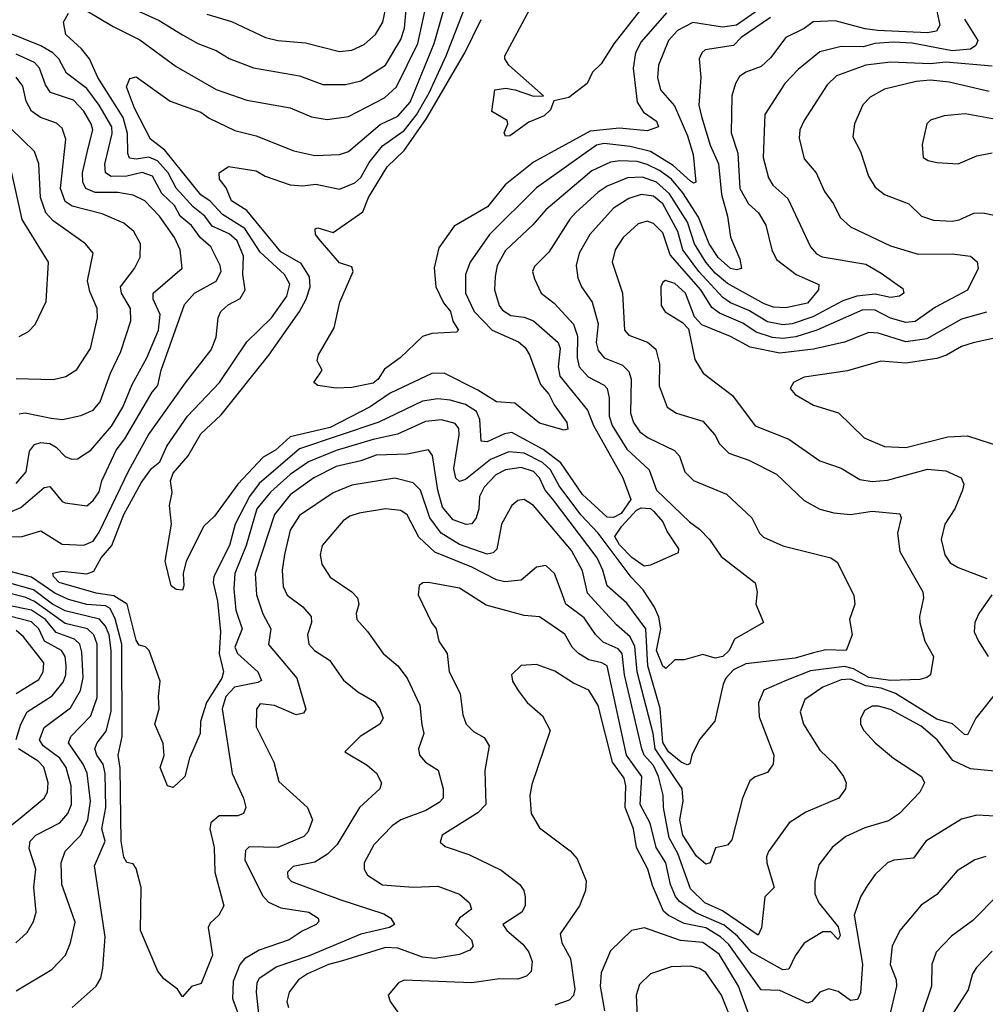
# Model space of a CAD drawing. Extents: x 1308313 to 1441400, y 959662 to 1036319.
# Tile 426 of 656: x 1365097 to 1368233, y 1019806 to 1023003. Entities that reach past the tile are written whole.
import ezdxf

# ---------------------------------------------------------------- set-up
doc = ezdxf.new("R2010")
doc.units = 0

msp = doc.modelspace()

# ---------------------------------------------------------------- linework, layer by layer
at = {"layer": '0CON10XD'}
for points in [[(1365705, 1023020), (1365785, 1022996.8), (1365895, 1022945.3), (1365935, 1022934.7), (1366025, 1022927.5), (1366135, 1022898.8), (1366175, 1022903.6), (1366215, 1022921.8), (1366252.2, 1022955), (1366275.7, 1022995), (1366338.8, 1023295)], [(1365315, 1023031.8), (1365400.1, 1022980.1), (1365487.4, 1022937.4), (1365605, 1022850.3), (1365735, 1022776.2), (1365835, 1022741.4), (1365975, 1022716.5), (1366045, 1022686.9), (1366095, 1022678.1), (1366165, 1022688.1), (1366281.5, 1022748.5), (1366320.4, 1022785), (1366389.7, 1022925), (1366430.7, 1023115)], [(1367535, 1023009.7), (1367440, 1022945), (1367415, 1022918.8), (1367323.5, 1022905), (1367311.8, 1022895), (1367303.1, 1022875), (1367309.1, 1022815), (1367302.7, 1022725), (1367311.3, 1022688.7), (1367339.3, 1022595), (1367366.2, 1022535), (1367375.8, 1022435), (1367395.8, 1022365), (1367405, 1022296.2), (1367436.1, 1022225), (1367441.2, 1022195), (1367425, 1022190.8), (1367405, 1022195.3), (1367365, 1022230.2), (1367336.1, 1022275), (1367301.7, 1022361.7), (1367250.4, 1022440.4), (1367213.5, 1022485), (1367175, 1022513.2), (1367135, 1022532.7), (1367101.8, 1022541.8), (1367045.4, 1022544.6), (1367015, 1022540.5), (1366955, 1022511.5), (1366805.1, 1022384.9), (1366763.6, 1022336.4), (1366675, 1022252.9), (1366647.8, 1022205), (1366641, 1022169), (1366639.1, 1022125), (1366654.2, 1022075), (1366665, 1022059.3), (1366691.9, 1022041.9), (1366735, 1022036.7), (1366765, 1022025.2), (1366845.2, 1021955), (1366852, 1021935), (1366845.5, 1021875), (1366850.7, 1021845), (1366940.8, 1021735), (1366960.5, 1021685), (1367055.8, 1021515), (1367081.4, 1021445), (1367050.3, 1021399.7), (1367025, 1021386.2), (1367005, 1021387.8), (1366925, 1021461.3), (1366854, 1021564), (1366797, 1021607), (1366695, 1021661.8), (1366671.7, 1021658.3), (1366615, 1021631.7), (1366595, 1021634.5), (1366591.5, 1021705), (1366580.1, 1021730.1), (1366545, 1021753.3), (1366495, 1021767.3), (1366455, 1021771.4), (1366405, 1021764.1), (1366263.7, 1021696.3), (1366005, 1021609.6), (1365875, 1021496.6), (1365842.6, 1021455), (1365797, 1021365), (1365777.7, 1021295), (1365727.5, 1021195), (1365724.8, 1021175), (1365738.9, 1021115), (1365748.6, 1021015), (1365744.9, 1020945), (1365758.9, 1020885), (1365753.8, 1020865), (1365703.9, 1020786.1), (1365684.1, 1020724.1), (1365683, 1020685), (1365648.7, 1020605), (1365633.2, 1020545), (1365595, 1020510), (1365576.5, 1020515), (1365552.9, 1020575), (1365566, 1020614), (1365562.3, 1020652.2), (1365535.9, 1020715), (1365549.8, 1020765), (1365547.3, 1020805), (1365553.2, 1020855), (1365517.5, 1020955), (1365505, 1020966.2), (1365485, 1020972), (1365475, 1020988), (1365445.3, 1021105), (1365402.5, 1021132.5), (1365345, 1021140.2), (1365225, 1021175.3), (1365206.2, 1021195), (1365204.4, 1021205.6), (1365235, 1021212.2), (1365315, 1021203.8), (1365337.8, 1021212.2), (1365361.1, 1021255), (1365395.7, 1021295), (1365435, 1021396.6), (1365490.9, 1021499.1), (1365524.4, 1021545), (1365552.4, 1021567.6), (1365575, 1021618.4), (1365641.9, 1021715), (1365745.7, 1021825), (1365835, 1021956.7), (1365915, 1022034.5), (1365964, 1022105), (1365973.8, 1022143.8), (1365956.5, 1022175), (1365878, 1022248), (1365828.1, 1022325), (1365755, 1022369.7), (1365715, 1022413.2), (1365685, 1022434.2), (1365568.6, 1022578.6), (1365522.1, 1022615), (1365469.9, 1022715), (1365443.3, 1022785), (1365455, 1022811.5), (1365475, 1022816.9), (1365585, 1022738.6), (1365685, 1022702), (1365712.4, 1022682.4), (1365795, 1022642.5), (1365865, 1022625.3), (1365986.7, 1022576.7), (1366055, 1022561.6), (1366135, 1022565.3), (1366165, 1022574.2), (1366267.6, 1022662.4), (1366325, 1022689.1), (1366365, 1022734.3), (1366442.6, 1022925), (1366488.4, 1023085)], [(1368072.3, 1023045), (1368084.7, 1022985.3), (1368074.3, 1022965), (1368045, 1022960), (1367882.7, 1022967.3), (1367842.5, 1022972.5), (1367745, 1022999.3), (1367674.2, 1022995.8), (1367645, 1022974.1), (1367585.4, 1022945), (1367535, 1022878.5), (1367505, 1022850.4), (1367455, 1022832.5), (1367435, 1022818.5), (1367421.1, 1022795), (1367409.6, 1022755), (1367407.6, 1022635), (1367428.8, 1022568.8), (1367436, 1022455), (1367464.2, 1022405), (1367496, 1022375), (1367519.7, 1022335), (1367539.5, 1022255), (1367554.5, 1022224.5), (1367618.2, 1022175), (1367692.6, 1022142.6), (1367691.2, 1022125), (1367655, 1022082.2), (1367585, 1022066.7), (1367545, 1022069.1), (1367515, 1022079.9), (1367395, 1022145.9), (1367355, 1022179.4), (1367325, 1022215.2), (1367288.1, 1022275), (1367265.5, 1022345.5), (1367207.5, 1022437.5), (1367165, 1022475.6), (1367119, 1022491), (1367070.7, 1022489.3), (1367005, 1022462.2), (1366975, 1022442.6), (1366901.9, 1022375), (1366883.2, 1022355), (1366815, 1022248.2), (1366768.9, 1022201.1), (1366762.5, 1022185), (1366769.1, 1022160.9), (1366790.4, 1022115), (1366832.1, 1022082.1), (1366895, 1022013.9), (1366908.2, 1021975), (1366907.3, 1021905), (1366914, 1021875), (1366942.9, 1021842.9), (1366995, 1021816.2), (1367004.2, 1021805), (1367011, 1021775), (1367011.1, 1021715), (1367021.1, 1021685), (1367068.7, 1021608.7), (1367141.5, 1021541.5), (1367164.8, 1021475), (1367272.4, 1021372.4), (1367305, 1021348.5), (1367337.3, 1021315), (1367375, 1021260), (1367485, 1021173.8), (1367491.9, 1021145), (1367487.5, 1021105), (1367512.5, 1021045), (1367418.5, 1020991.5), (1367400.8, 1020955), (1367380.4, 1020935), (1367355, 1020929.4), (1367315, 1020941.1), (1367255, 1020924.3), (1367225, 1020924.3), (1367195, 1020895.6), (1367185, 1020903.8), (1367165.4, 1020955), (1367179, 1021025), (1367173, 1021063), (1367158.7, 1021095), (1367121.5, 1021151.5), (1367082.3, 1021192.3), (1366975.1, 1021335.1), (1366919.4, 1021395), (1366849.1, 1021489.1), (1366821.2, 1021541.2), (1366795, 1021565.3), (1366735, 1021595.7), (1366685, 1021600), (1366625.6, 1021574.4), (1366545, 1021509.7), (1366525, 1021502.9), (1366513.7, 1021513.7), (1366507.1, 1021545), (1366523.8, 1021655), (1366523, 1021675), (1366511.6, 1021691.6), (1366466.4, 1021703.6), (1366415, 1021698.3), (1366323.6, 1021656.4), (1366245, 1021640), (1366125, 1021603.4), (1366035, 1021567.5), (1365975, 1021525.5), (1365911.2, 1021468.8), (1365866.6, 1021415), (1365831.9, 1021295), (1365795.4, 1021205), (1365792.2, 1021155), (1365798.8, 1021085), (1365819.2, 1021025), (1365795.7, 1020965), (1365804.2, 1020945), (1365870.3, 1020885), (1365882.4, 1020857.6), (1365869.7, 1020850.3), (1365794, 1020836), (1365766, 1020805), (1365754.9, 1020765), (1365786.7, 1020555), (1365823.8, 1020475), (1365830.9, 1020445), (1365824, 1020425), (1365805, 1020417.5), (1365745, 1020417.5), (1365717.1, 1020395), (1365714.6, 1020375), (1365728.2, 1020315), (1365730.4, 1020235), (1365760, 1020125), (1365743.1, 1020095), (1365715, 1020068.9), (1365708.7, 1020055), (1365723.4, 1019965), (1365686.3, 1019873.7), (1365655, 1019863.3), (1365625, 1019830), (1365608.8, 1019855), (1365565, 1019888), (1365545, 1019912.9), (1365489.5, 1020045), (1365491.1, 1020185), (1365475, 1020246.2), (1365465, 1020262), (1365445, 1020266.2), (1365435, 1020283.3), (1365426.3, 1020335), (1365422.7, 1020572.7), (1365416.5, 1020615), (1365429.9, 1020675), (1365428.4, 1020975), (1365407.4, 1021057.4), (1365390.7, 1021090.7), (1365375, 1021099.6), (1365315, 1021104.1), (1365255, 1021119.8), (1365210.5, 1021140.5), (1365135, 1021192.7), (1365070, 1021210)], [(1365446.9, 1023046.9), (1365549.7, 1022999.7), (1365625, 1022953.6), (1365675, 1022925.3), (1365735, 1022902.2), (1365776.6, 1022876.6), (1365856, 1022846), (1366005, 1022820.7), (1366081.8, 1022791.8), (1366155, 1022792.2), (1366205, 1022804.3), (1366285, 1022854.7), (1366335, 1022938.2), (1366346.4, 1022975), (1366353.4, 1023046.6)], [(1367535, 1023061.7), (1367425, 1022984.7), (1367378.8, 1022978.8), (1367283.3, 1022993.3), (1367233, 1022967), (1367204.1, 1022935), (1367171.7, 1022855), (1367168.4, 1022815), (1367177.9, 1022775), (1367223.4, 1022723.4), (1367265.5, 1022625), (1367284.5, 1022565), (1367292.5, 1022475), (1367285, 1022471.5), (1367275, 1022478.2), (1367219.5, 1022529.5), (1367145, 1022575.1), (1367079.1, 1022590.9), (1366995, 1022600.3), (1366969.6, 1022595), (1366775, 1022457.1), (1366623, 1022305), (1366560, 1022215), (1366544.7, 1022175), (1366544.8, 1022115), (1366572.6, 1022055), (1366631.4, 1021995), (1366716.7, 1021956.7), (1366738.1, 1021938.1), (1366752.6, 1021915), (1366788.3, 1021818.3), (1366815, 1021787.2), (1366832.2, 1021752.2), (1366873.6, 1021695), (1366877.3, 1021672.7), (1366865, 1021670), (1366785, 1021692.5), (1366705, 1021757.2), (1366645, 1021762.4), (1366585, 1021800), (1366475, 1021854.8), (1366435, 1021854.3), (1366300.2, 1021789.8), (1366235, 1021746), (1366105, 1021678.6), (1365975, 1021648.2), (1365927.2, 1021605), (1365887.6, 1021582.4), (1365805.2, 1021494.8), (1365729.1, 1021390.9), (1365695, 1021357.8), (1365637.9, 1021245), (1365628.2, 1021205), (1365630, 1021165), (1365625, 1021150), (1365605, 1021152.7), (1365588.6, 1021165), (1365568.8, 1021245), (1365589.4, 1021365), (1365582.9, 1021425), (1365592.4, 1021467.6), (1365587.1, 1021505), (1365595, 1021530.4), (1365643.6, 1021586.4), (1365685, 1021657.5), (1365750.6, 1021719.4), (1365906.2, 1021913.8), (1366005.6, 1022055), (1366027.5, 1022095), (1366039.7, 1022135), (1366037.6, 1022167.6), (1366010.5, 1022210.5), (1365945, 1022248.4), (1365835, 1022383.2), (1365784.3, 1022415), (1365767, 1022457), (1365745.8, 1022485), (1365744.2, 1022505.8), (1365775, 1022525.8), (1365865, 1022512.2), (1365894.4, 1022494.4), (1365975, 1022465.9), (1366015, 1022462.8), (1366058.5, 1022468.5), (1366135, 1022452.8), (1366185, 1022473.2), (1366205, 1022490.3), (1366231.4, 1022538.6), (1366275, 1022593.1), (1366345, 1022642.3), (1366385, 1022693.9), (1366426.4, 1022765), (1366481.9, 1022885), (1366547.5, 1023055)], [(1367112.9, 1023035), (1367026, 1022924), (1366985, 1022859.4), (1366957.4, 1022832.6), (1366940, 1022795), (1366880.3, 1022749.7), (1366831.2, 1022738.8), (1366820.6, 1022709.4), (1366799.8, 1022690.2), (1366750.1, 1022669.9), (1366688.8, 1022625), (1366674.2, 1022624.2), (1366670, 1022635), (1366682.5, 1022665), (1366680, 1022675), (1366630, 1022705), (1366640, 1022775), (1366675, 1022780), (1366705.4, 1022775.4), (1366765, 1022754), (1366797.5, 1022755), (1366685, 1022854.5), (1366671.9, 1022875), (1366672.2, 1022885), (1366769.1, 1023065)], [(1365065, 1021323.7), (1365105.2, 1021324.8), (1365165, 1021342.7), (1365235, 1021299.7), (1365305, 1021296.7), (1365335, 1021309), (1365355, 1021338.5), (1365451.3, 1021538.7), (1365515, 1021654.7), (1365635, 1021824.1), (1365719.1, 1021930.9), (1365735, 1021972), (1365741.7, 1022035), (1365750.3, 1022055), (1365773.5, 1022076.5), (1365812.9, 1022097.1), (1365829, 1022125), (1365821.7, 1022175), (1365823.3, 1022235), (1365803.6, 1022285), (1365777.4, 1022307.4), (1365722.1, 1022332.1), (1365698.2, 1022365), (1365659.8, 1022395), (1365605.4, 1022455.4), (1365579.1, 1022505), (1365544.8, 1022544.8), (1365516.2, 1022556.2), (1365475, 1022549.5), (1365453.2, 1022553.2), (1365447.9, 1022567.9), (1365447.1, 1022632.9), (1365433, 1022685), (1365351, 1022815), (1365323.8, 1022875), (1365297.8, 1022907.8), (1365247.1, 1022955), (1365239.1, 1022995), (1365255.8, 1023024.3)], [(1367197.2, 1023025), (1367115, 1022930.2), (1367096.4, 1022895), (1367088.9, 1022845), (1367101.7, 1022735), (1367122.7, 1022702.7), (1367165, 1022673.3), (1367171.1, 1022655), (1367135, 1022641.3), (1367045, 1022650.6), (1366949.8, 1022640.2), (1366765, 1022540.3), (1366673.8, 1022466.2), (1366616.2, 1022395), (1366508.1, 1022331.9), (1366458.3, 1022261.7), (1366443.4, 1022196.6), (1366448.3, 1022135), (1366472.8, 1022082.8), (1366496.1, 1022055), (1366503.8, 1022023.8), (1366522, 1021995), (1366515, 1021988), (1366435, 1021984.2), (1366405, 1021974.3), (1366332.2, 1021905), (1366282, 1021868), (1366261.3, 1021835), (1366245, 1021822.4), (1366175, 1021808.8), (1366125, 1021806.2), (1366065, 1021814.4), (1366052, 1021825), (1366078.8, 1021865), (1366062.5, 1021895), (1366066.7, 1021915), (1366118.1, 1022001.9), (1366137, 1022085), (1366179.4, 1022185), (1366175, 1022200), (1366135, 1022213.3), (1366073.6, 1022285), (1366057.1, 1022305), (1366056, 1022324), (1366065, 1022326.5), (1366115, 1022311.5), (1366211.1, 1022378.9), (1366229.5, 1022425), (1366290.3, 1022525), (1366345, 1022577.9), (1366417.8, 1022682.2), (1366542.4, 1022895), (1366595, 1023002.8)], [(1368165, 1023004.4), (1368208.9, 1022935), (1368201.6, 1022918.4), (1368185, 1022907.4), (1368125, 1022901.5), (1367995, 1022926.1), (1367935, 1022929.5), (1367874.2, 1022925.8), (1367835.6, 1022914.4), (1367765, 1022915.4), (1367695, 1022898.5), (1367625, 1022841.2), (1367581.4, 1022795), (1367516.7, 1022695), (1367511.2, 1022555), (1367529.1, 1022489.1), (1367543.2, 1022465), (1367591.6, 1022421.6), (1367665.4, 1022265), (1367685, 1022242.7), (1367702.7, 1022232.8), (1367845, 1022208.9), (1367895, 1022179.7), (1367965, 1022130), (1367968.6, 1022115), (1367953.8, 1022105), (1367925, 1022100.5), (1367875, 1022111.2), (1367815, 1022105.2), (1367770.6, 1022089.4), (1367672.3, 1022037.7), (1367605, 1022014.9), (1367575, 1022011.5), (1367525, 1022021.3), (1367465, 1022058.9), (1367405, 1022082.9), (1367380.4, 1022100.4), (1367302.6, 1022185), (1367250.6, 1022255), (1367233.8, 1022315), (1367185.1, 1022405), (1367155, 1022429.7), (1367115, 1022435.2), (1367075, 1022421.9), (1367025, 1022390.5), (1366948.9, 1022305), (1366913.3, 1022245), (1366903.5, 1022205), (1366909.2, 1022165), (1366921.6, 1022135), (1366955.6, 1022085.6), (1366975.5, 1022015.5), (1366969.5, 1021955), (1366975, 1021928.6), (1366994.6, 1021905), (1367055, 1021880.5), (1367075, 1021860.9), (1367082.6, 1021835), (1367080.9, 1021725), (1367090, 1021695), (1367111.2, 1021665), (1367138.2, 1021645), (1367223.9, 1021603.9), (1367240, 1021585), (1367256.8, 1021535), (1367285, 1021506), (1367392.6, 1021462.6), (1367474.4, 1021385), (1367499.4, 1021335), (1367512.3, 1021322.3), (1367574.8, 1021294.8), (1367731.2, 1021255), (1367751.5, 1021241.5), (1367805.7, 1021134.3), (1367809.2, 1021105), (1367792.2, 1021055), (1367800.6, 1021005), (1367781.2, 1020955), (1367715, 1020956.4), (1367675, 1020946.5), (1367615, 1020929.7), (1367455, 1020910.8), (1367415, 1020891.3), (1367390.5, 1020865), (1367381.1, 1020845), (1367354.2, 1020725), (1367305, 1020666), (1367279.5, 1020615), (1367273.2, 1020586.8), (1367265, 1020583.1), (1367245, 1020591.5), (1367203.4, 1020625), (1367185.4, 1020655.4), (1367176.7, 1020766.7), (1367136.8, 1020905), (1367130.4, 1021025), (1367068.3, 1021108.3), (1367004.3, 1021165), (1366990.6, 1021215), (1366971.7, 1021255), (1366826.7, 1021446.7), (1366803.1, 1021475), (1366785.3, 1021515.3), (1366765, 1021535.2), (1366725, 1021548.9), (1366675, 1021541.2), (1366642.9, 1021525), (1366604.8, 1021485), (1366590.2, 1021455), (1366588.4, 1021415), (1366579.7, 1021385), (1366565, 1021365.4), (1366546.8, 1021363.2), (1366505, 1021378.3), (1366470.3, 1021420.3), (1366455.1, 1021475), (1366437.5, 1021587.5), (1366425, 1021606.5), (1366355, 1021592.5), (1366255, 1021588.4), (1366205, 1021570.1), (1366125, 1021552.3), (1366052.4, 1021515), (1365975, 1021460.2), (1365923.9, 1021396.1), (1365861.9, 1021205), (1365866.4, 1021135), (1365886.6, 1021073.4), (1365912.9, 1021025), (1365904.3, 1020974.3), (1365996.6, 1020865), (1366025.6, 1020764.4), (1366018.9, 1020751.1), (1365995, 1020746.1), (1365923.8, 1020776.2), (1365878.2, 1020781.8), (1365866.1, 1020763.9), (1365865, 1020706.7), (1365922.2, 1020592.2), (1365938.8, 1020528.8), (1366031.4, 1020445), (1366047.8, 1020405), (1366032.3, 1020365), (1366019.3, 1020350.7), (1365935, 1020314.8), (1365842.5, 1020317.5), (1365830, 1020305), (1365828.1, 1020275), (1365885, 1020158.9), (1365905, 1020137.1), (1365945, 1020118.5), (1366035.4, 1020105.4), (1366066, 1020085), (1366067.9, 1020075), (1366059.4, 1020065), (1366013.8, 1020043.8), (1365971.9, 1020015), (1365875, 1019981.8), (1365826.7, 1019953.3), (1365811.2, 1019935), (1365790.6, 1019879.4), (1365788, 1019825), (1365824.3, 1019724.3)], [(1365065, 1021404), (1365100.8, 1021419.2), (1365176.2, 1021483.8), (1365195, 1021486.9), (1365235, 1021437.8), (1365245, 1021433.6), (1365315, 1021424), (1365335, 1021441.2), (1365355, 1021469.2), (1365363.8, 1021505), (1365410.6, 1021605), (1365438.2, 1021641.8), (1365526.8, 1021793.2), (1365545.6, 1021815), (1365556.3, 1021865), (1365632.4, 1022077.6), (1365665, 1022114.7), (1365735, 1022153.9), (1365751.1, 1022185), (1365747.6, 1022205), (1365717.5, 1022265), (1365684.5, 1022294.5), (1365655, 1022334), (1365617.5, 1022365), (1365599.1, 1022399.1), (1365558.3, 1022438.3), (1365528, 1022495), (1365495, 1022507), (1365445, 1022494.9), (1365393.6, 1022493.6), (1365375.9, 1022505.9), (1365373.3, 1022533.3), (1365396.7, 1022633.3), (1365396.4, 1022655), (1365355.2, 1022725.2), (1365315, 1022779), (1365249.2, 1022829.2), (1365223.6, 1022875), (1365204.3, 1022895), (1365165, 1022917.4), (1365047.9, 1022965)], [(1365085, 1021496.9), (1365118.1, 1021535), (1365128.6, 1021601.4), (1365145, 1021622.9), (1365165, 1021629.7), (1365195, 1021626.1), (1365215, 1021614.7), (1365245, 1021584), (1365265, 1021575.9), (1365285, 1021577.3), (1365327.5, 1021605), (1365395, 1021682.6), (1365432.3, 1021745), (1365461.7, 1021818.3), (1365509.5, 1021905), (1365548.1, 1021995), (1365552.9, 1022045), (1365530.2, 1022095), (1365530.3, 1022115), (1365624.6, 1022195.4), (1365617.6, 1022255), (1365599.5, 1022295), (1365550.7, 1022365), (1365502.8, 1022415), (1365465, 1022433.3), (1365415, 1022442), (1365342, 1022442), (1365311.9, 1022455), (1365302, 1022475), (1365300.9, 1022505), (1365319.1, 1022585), (1365334, 1022645), (1365329.3, 1022665), (1365305, 1022705.8), (1365271.8, 1022741.8), (1365196.6, 1022766.6), (1365180.8, 1022790.8), (1365161.1, 1022845), (1365145, 1022863.5), (1365085, 1022890.2)], [(1368255, 1022852), (1368105, 1022864.7), (1368055, 1022859.1), (1367925, 1022864.6), (1367845.2, 1022854.8), (1367749.9, 1022820.1), (1367719, 1022791), (1367644.4, 1022675.6), (1367630.6, 1022645), (1367628.1, 1022618.1), (1367645, 1022550.8), (1367683.8, 1022505), (1367710.8, 1022445), (1367740, 1022405), (1367760.9, 1022360.9), (1367795, 1022329.6), (1367925, 1022268.9), (1368015, 1022241.2), (1368125, 1022242), (1368184.6, 1022234.6), (1368206.2, 1022216.2), (1368210, 1022195), (1368175, 1022124.1), (1368071, 1022069), (1368005, 1022022.3), (1367975, 1022019.6), (1367925, 1022033.2), (1367875, 1022059.2), (1367835, 1022060.6), (1367685.4, 1021995), (1367617, 1021973), (1367575, 1021967.2), (1367541.2, 1021971.2), (1367488.5, 1021988.5), (1367445, 1022017.1), (1367369.5, 1022049.5), (1367345, 1022068.3), (1367308.7, 1022125), (1367209, 1022239), (1367185, 1022310.3), (1367155, 1022341.2), (1367135, 1022348), (1367105, 1022339.3), (1367056.2, 1022295), (1367030.9, 1022255), (1367021.3, 1022215), (1367054.2, 1022115), (1367060.7, 1021995), (1367075, 1021978.7), (1367135.2, 1021955.2), (1367162.5, 1021932.5), (1367175.2, 1021885.2), (1367174.1, 1021814.1), (1367200, 1021745), (1367230, 1021725), (1367315, 1021699.6), (1367354.6, 1021655), (1367369.6, 1021625), (1367400, 1021595), (1367465, 1021572.5), (1367555, 1021527.1), (1367645, 1021441.1), (1367695, 1021413.6), (1367741.3, 1021401.3), (1367795, 1021396.5), (1367865, 1021406.5), (1367955, 1021398), (1367959.4, 1021385), (1367947.3, 1021335), (1367955, 1021276.2), (1368030, 1021145), (1368032.2, 1021125), (1368018.9, 1021065), (1368020.5, 1021045), (1368036.8, 1020985), (1368064.4, 1020935), (1368054.4, 1020875.6), (1368043.1, 1020866.9), (1368019.7, 1020860.3), (1367925, 1020857.2), (1367855, 1020867.2), (1367805, 1020894.6), (1367775, 1020902.7), (1367665, 1020888), (1367588, 1020858), (1367514, 1020826), (1367496.2, 1020785), (1367498.8, 1020738.8), (1367546.4, 1020615), (1367543.3, 1020585), (1367525, 1020558.6), (1367485.4, 1020544.6), (1367468.5, 1020531.5), (1367443.8, 1020475), (1367409.7, 1020340.3), (1367395, 1020322.7), (1367356.5, 1020313.5), (1367339.2, 1020265), (1367325, 1020260.8), (1367295, 1020287.2), (1367250, 1020355), (1367240.8, 1020405), (1367252, 1020465), (1367248, 1020505), (1367161, 1020635), (1367153.6, 1020685), (1367102.3, 1020885), (1367095, 1020967.5), (1367078.9, 1020998.9), (1367035, 1021038.4), (1366941, 1021141), (1366925, 1021212.7), (1366888.8, 1021278.8), (1366765, 1021425.5), (1366735, 1021444.5), (1366715, 1021441.8), (1366694.7, 1021425.3), (1366661.2, 1021365), (1366646.3, 1021283.7), (1366635, 1021271.2), (1366615, 1021267.3), (1366525, 1021299.1), (1366465.7, 1021335.7), (1366429, 1021385), (1366398.5, 1021475), (1366375, 1021498.4), (1366315, 1021513.9), (1366175, 1021491.7), (1366115, 1021466.5), (1366005, 1021392.8), (1365975.2, 1021345), (1365956.5, 1021266.5), (1365949, 1021215), (1365952.6, 1021162.6), (1365965, 1021134.5), (1366016.6, 1021096.6), (1366042.9, 1021065), (1366044, 1021045), (1366031.4, 1021005), (1366035.4, 1020975), (1366054, 1020954), (1366102.8, 1020922.8), (1366148.3, 1020858.3), (1366195, 1020820.4), (1366248.7, 1020788.7), (1366265.7, 1020765.7), (1366277.7, 1020735), (1366266.7, 1020715), (1366202.1, 1020675), (1366152.5, 1020625), (1366225, 1020581.8), (1366255.8, 1020555.8), (1366271.5, 1020525), (1366266.9, 1020505), (1366200.9, 1020445), (1366127.3, 1020325), (1366096.5, 1020293.5), (1366055, 1020267.8), (1365985, 1020253.6), (1365966.7, 1020235), (1365967.2, 1020217.2), (1365979.2, 1020205), (1366136.3, 1020146.3), (1366279.2, 1020099.2), (1366302, 1020085), (1366313.8, 1020065), (1366297.5, 1020055), (1366205, 1020033.7), (1366036.5, 1019963.5), (1365932, 1019928), (1365875, 1019889.1), (1365867.4, 1019875), (1365864.3, 1019845), (1365874.1, 1019755.9)], [(1365095, 1021722.9), (1365115, 1021725.7), (1365198.5, 1021708.5), (1365235.3, 1021704.7), (1365295, 1021717.3), (1365335, 1021735.3), (1365358, 1021762), (1365391.7, 1021855), (1365425.2, 1021924.8), (1365457.7, 1022025), (1365457.1, 1022065), (1365427.7, 1022115), (1365424.1, 1022135), (1365469.6, 1022195), (1365488.5, 1022231.5), (1365488.9, 1022275), (1365467.7, 1022315), (1365435, 1022341.6), (1365365, 1022372.5), (1365267.6, 1022397.6), (1365245, 1022411.8), (1365229.8, 1022455), (1365246.2, 1022615), (1365235, 1022650), (1365216.5, 1022666.5), (1365164.5, 1022684.5), (1365135.5, 1022705.5), (1365118.2, 1022738.2), (1365106.9, 1022786.9), (1365085, 1022815.7)], [(1368245, 1022769.5), (1368115, 1022799.9), (1368055, 1022806.2), (1368008.1, 1022801.9), (1367905, 1022776.5), (1367858.5, 1022751.5), (1367835, 1022726.2), (1367808.3, 1022665), (1367802.7, 1022622.7), (1367827.5, 1022575), (1367852.9, 1022495), (1367875, 1022458.9), (1367905.3, 1022435.3), (1367984, 1022405), (1368025.8, 1022365), (1368065, 1022352.2), (1368125, 1022348.6), (1368147.5, 1022352.5), (1368195, 1022374.1), (1368225, 1022375.3), (1368425, 1022334)], [(1368275, 1022677.6), (1368166.9, 1022696.9), (1368099.1, 1022690.9), (1368055, 1022676.9), (1368042.5, 1022665), (1368027.3, 1022597.3), (1368031.4, 1022555), (1368046.7, 1022545), (1368075, 1022539.2), (1368145, 1022534.7), (1368205, 1022560.4), (1368255, 1022570)], [(1365085, 1021838.1), (1365205, 1021834.7), (1365246.3, 1021843.7), (1365282.6, 1021867.4), (1365327.1, 1021935), (1365350, 1022035), (1365348.4, 1022065), (1365325, 1022120), (1365317.5, 1022155), (1365335.4, 1022245), (1365310.5, 1022275), (1365205, 1022349.3), (1365182, 1022375), (1365164.9, 1022424.9), (1365158.7, 1022535), (1365145, 1022574.5), (1365068.7, 1022648.7)], [(1365095, 1021974.5), (1365125, 1021990), (1365146.9, 1022013.1), (1365182.5, 1022087.5), (1365190.8, 1022215), (1365105, 1022354.4), (1365069.7, 1022509.7)], [(1368236.7, 1022053.3), (1368155, 1022030), (1368043.1, 1021966.9), (1367975, 1021956.9), (1367885, 1021984.8), (1367855, 1021987.5), (1367775, 1021955.2), (1367675, 1021933.3), (1367565, 1021919.4), (1367468.9, 1021938.9), (1367405, 1021974), (1367312.1, 1022012.1), (1367288.1, 1022038.1), (1367258.6, 1022115), (1367225, 1022145.7), (1367194.6, 1022155.4), (1367185, 1022150), (1367179.1, 1022135), (1367179.6, 1022075), (1367193.6, 1022053.6), (1367249.3, 1022019.3), (1367268.6, 1021998.6), (1367289.5, 1021899.5), (1367316.9, 1021855), (1367412, 1021782), (1367485, 1021683.9), (1367595, 1021640.3), (1367695, 1021570.7), (1367765, 1021546.7), (1367825, 1021510), (1367865, 1021503.4), (1367915, 1021507.5), (1368045, 1021543.6), (1368105, 1021538), (1368154.6, 1021514.6), (1368162.9, 1021495), (1368158.5, 1021475), (1368134.1, 1021415), (1368101.8, 1021365), (1368089.6, 1021315), (1368101.1, 1021265), (1368119.1, 1021239.1), (1368145, 1021223.5), (1368238.1, 1021188.1)], [(1368326.8, 1021983.2), (1368193.6, 1021953.6), (1368155, 1021941.9), (1368106.5, 1021913.5), (1368075, 1021903.1), (1367975, 1021887.2), (1367893.4, 1021893.4), (1367785, 1021862.2), (1367645, 1021841.5), (1367610, 1021825), (1367599.2, 1021805), (1367615, 1021785.8), (1367675, 1021751.5), (1367756.2, 1021726.2), (1367839.4, 1021645), (1367905, 1021616.6), (1367975, 1021614), (1368111.4, 1021648.6), (1368175, 1021651.1), (1368288.9, 1021615)], [(1366859, 1021139), (1366833.8, 1021205), (1366805, 1021230.5), (1366775, 1021225.6), (1366725, 1021183.3), (1366672, 1021178), (1366645, 1021183.9), (1366565, 1021225.2), (1366445, 1021273.3), (1366393, 1021323), (1366355, 1021394.6), (1366335, 1021409.4), (1366285, 1021414.2), (1366199.4, 1021400.6), (1366169, 1021391), (1366147.3, 1021375), (1366079.2, 1021295), (1366072.7, 1021265), (1366077.9, 1021235), (1366105, 1021192.5), (1366175, 1021145.4), (1366193.8, 1021125), (1366197.7, 1021105), (1366190, 1021075), (1366191.9, 1021055), (1366226.6, 1021016.6), (1366276.7, 1020945), (1366324.5, 1020905), (1366355, 1020864.4), (1366396.7, 1020776.7), (1366402.9, 1020712.9), (1366409.2, 1020685), (1366392.2, 1020635), (1366395.6, 1020615), (1366415, 1020591.9), (1366456, 1020566), (1366472.3, 1020505), (1366472.1, 1020475), (1366459.5, 1020460.5), (1366416.2, 1020435), (1366334.8, 1020405.2), (1366306.2, 1020385), (1366246.9, 1020323.1), (1366215.5, 1020265), (1366215.5, 1020245), (1366226.7, 1020225), (1366275, 1020193.4), (1366375, 1020185.8), (1366455, 1020189.2), (1366525, 1020163.8), (1366558.1, 1020135), (1366564.4, 1020115), (1366524.6, 1020085), (1366512.1, 1020065), (1366563.6, 1020015), (1366569.5, 1019995), (1366558.8, 1019981.2), (1366525, 1019967.1), (1366445, 1019954.1), (1366405, 1019958.9), (1366325, 1019987.6), (1366285, 1019990.6), (1366145, 1019946.8), (1366100, 1019935), (1366031.5, 1019905), (1366002.5, 1019885), (1365971.5, 1019845), (1365964.7, 1019815), (1365969.5, 1019795)], [(1367125, 1021228.6), (1367085, 1021256.7), (1367045, 1021297.6), (1367029.8, 1021325), (1367051.8, 1021358.2), (1367100.3, 1021409.7), (1367115, 1021417.3), (1367145, 1021415.1), (1367156.3, 1021406.3), (1367185, 1021372.4), (1367199.6, 1021339.6), (1367236.9, 1021285), (1367235, 1021271.2), (1367145, 1021231.2), (1367125, 1021228.6)], [(1365267.5, 1019795), (1365345.3, 1019864.7), (1365359.8, 1019890.3), (1365367.1, 1019922.9), (1365374.8, 1020025), (1365340.2, 1020255), (1365374.8, 1020335), (1365363.5, 1020375), (1365376.8, 1020445), (1365374.9, 1020555), (1365368.4, 1020585), (1365347.6, 1020615), (1365341.3, 1020635), (1365348.1, 1020655), (1365377.8, 1020692.2), (1365393.6, 1020756.4), (1365393.8, 1020955), (1365387.7, 1021005), (1365375, 1021033.5), (1365355.8, 1021055.8), (1365245, 1021083.2), (1365203, 1021105), (1365141.4, 1021151.4), (1364975, 1021197.7)], [(1365085, 1019849.6), (1365201.2, 1019918.8), (1365246.1, 1019965), (1365262.2, 1020005), (1365277.1, 1020072.9), (1365233.9, 1020195), (1365231.8, 1020265), (1365245, 1020302.7), (1365295.4, 1020354.6), (1365317.8, 1020405), (1365327.1, 1020465), (1365315.9, 1020555.9), (1365303.1, 1020585), (1365255.2, 1020655), (1365262.5, 1020675), (1365327.4, 1020742.6), (1365348.6, 1020801.4), (1365348.8, 1020975), (1365337.7, 1021005), (1365317, 1021025), (1365245, 1021042.7), (1365145, 1021113.5), (1365116.3, 1021126.3), (1365005, 1021154.9)], [(1368285, 1020561.1), (1368185, 1020570.4), (1368127.5, 1020597.5), (1368076.2, 1020665), (1368025, 1020709), (1367925, 1020762.6), (1367886.2, 1020773.8), (1367865, 1020773.5), (1367840.2, 1020759.8), (1367827, 1020733), (1367827.5, 1020715), (1367838.6, 1020695), (1367874.7, 1020654.7), (1367935, 1020604.5), (1368026, 1020545), (1368035.6, 1020525), (1368020.6, 1020495), (1367954.4, 1020425), (1367918.3, 1020401.7), (1367841.3, 1020378.7), (1367779.4, 1020350.6), (1367735, 1020314.4), (1367691.7, 1020258.3), (1367679.6, 1020205), (1367679.4, 1020165), (1367692.3, 1020135), (1367755, 1020057.1), (1367761.3, 1020028.7), (1367755, 1020015.8), (1367731.5, 1020041.5), (1367705, 1020041.1), (1367645, 1020004.4), (1367615, 1019963.1), (1367595, 1019919.5), (1367575, 1019917.9), (1367475, 1019974), (1367427.5, 1020027.5), (1367385, 1020062.6), (1367292.4, 1020102.4), (1367239.3, 1020139.3), (1367226.1, 1020156.1), (1367210.3, 1020195), (1367195.1, 1020265.1), (1367164.2, 1020315), (1367144.2, 1020394.2), (1367112.3, 1020455), (1367117.5, 1020545), (1367067.5, 1020615), (1367004.4, 1020904.4), (1366987.5, 1020915), (1366945, 1020924.4), (1366912, 1020945), (1366890.8, 1020965), (1366867.5, 1021007.5), (1366785, 1021063.9), (1366735, 1021068.2), (1366612.1, 1021102.1), (1366525, 1021157.1), (1366425, 1021175.6), (1366405.9, 1021174.1), (1366394.2, 1021165.8), (1366390.8, 1021135), (1366434.4, 1021045), (1366448.9, 1021025), (1366457.8, 1020985), (1366485.4, 1020945), (1366491.2, 1020885), (1366527.5, 1020815), (1366536, 1020746), (1366546.7, 1020715), (1366571.1, 1020691.1), (1366605, 1020672.5), (1366621.2, 1020645), (1366606.9, 1020565), (1366610.7, 1020455), (1366585, 1020427.6), (1366469.2, 1020355), (1366462.5, 1020332.5), (1366478.1, 1020318.1), (1366555, 1020291.8), (1366660.9, 1020240.9), (1366720.9, 1020195), (1366734.5, 1020175), (1366738.8, 1020155), (1366738, 1020125), (1366727.9, 1020105), (1366665.6, 1020065), (1366678.5, 1020045), (1366730.7, 1020000.7), (1366750.3, 1019975), (1366760.8, 1019945), (1366757.9, 1019912.1), (1366742.7, 1019897.3), (1366715, 1019887.9), (1366655, 1019888.7), (1366565.2, 1019875.2), (1366345.8, 1019884.2), (1366326.7, 1019875), (1366294, 1019835), (1366300, 1019815), (1366393.1, 1019685)], [(1368274.5, 1020825.5), (1368201.5, 1020735), (1368175, 1020680.8), (1368165, 1020681.8), (1368126.1, 1020716.1), (1368075, 1020731.8), (1367941, 1020815), (1367895, 1020832.6), (1367845, 1020839.9), (1367795, 1020861.4), (1367765, 1020859.3), (1367705, 1020836), (1367646.8, 1020795), (1367631.3, 1020755), (1367642, 1020715), (1367695, 1020630.5), (1367742.7, 1020585), (1367772.5, 1020545), (1367780.5, 1020525), (1367778.5, 1020505), (1367757.1, 1020475), (1367650.4, 1020429.6), (1367595.3, 1020394.7), (1367528.6, 1020301.4), (1367522, 1020285), (1367523, 1020265), (1367547.5, 1020185), (1367516.9, 1020155), (1367506.4, 1020053.6), (1367495, 1020030.5), (1367378.9, 1020108.9), (1367321.9, 1020135), (1367275, 1020180.5), (1367234.1, 1020295), (1367206, 1020346), (1367187.7, 1020445), (1367187, 1020485), (1367171.2, 1020545), (1367155, 1020581.3), (1367125.4, 1020615), (1367116.9, 1020635), (1367061, 1020875), (1367053.5, 1020945), (1367040, 1020960), (1366991.8, 1020981.8), (1366966.3, 1021006.3), (1366930.2, 1021060.2), (1366870, 1021105), (1366859, 1021139)], [(1368254.5, 1021135), (1368211.5, 1021075), (1368198.8, 1021045), (1368196.5, 1021015), (1368210.9, 1020985), (1368242.3, 1020935)], [(1365084.2, 1020005), (1365120.7, 1020039.3), (1365142.1, 1020075), (1365150.8, 1020105), (1365142.3, 1020185), (1365145.7, 1020215.7), (1365149, 1020245), (1365128, 1020312), (1365130.6, 1020335), (1365149.6, 1020355), (1365227.2, 1020395), (1365252.6, 1020425), (1365265.2, 1020455), (1365264.2, 1020515), (1365247.8, 1020575), (1365226.8, 1020605), (1365173.3, 1020645), (1365160.6, 1020665), (1365176.3, 1020705), (1365261.9, 1020768.1), (1365294.8, 1020825), (1365303.2, 1020866.8), (1365298.8, 1020948.8), (1365291.8, 1020975), (1365275, 1020990.9), (1365215, 1021013), (1365180.2, 1021055), (1365135, 1021085.4), (1365055, 1021102.1)], [(1365085.2, 1020665.2), (1365100, 1020715), (1365121.6, 1020755), (1365202.7, 1020807.3), (1365237.8, 1020852.2), (1365246.4, 1020875), (1365248, 1020905), (1365244.2, 1020935), (1365233.1, 1020955), (1365177.4, 1020985), (1365158.8, 1021025), (1365135, 1021047.6), (1364995, 1021083.5)], [(1365085.1, 1020814.9), (1365159.1, 1020860.9), (1365173.4, 1020885), (1365175.2, 1020915), (1365109.3, 1020999.3), (1365085, 1021019.6)], [(1368285, 1020415.3), (1368205, 1020420.4), (1368155, 1020406.4), (1368039.5, 1020335), (1367999.2, 1020280.8), (1367936, 1020274), (1367914.7, 1020265.3), (1367875, 1020226.9), (1367849.1, 1020190.9), (1367827.3, 1020155), (1367807.3, 1020095), (1367833.7, 1019936.3), (1367827.2, 1019842.8), (1367818.2, 1019821.8), (1367795, 1019818.7), (1367755, 1019847.9), (1367725, 1019856.5), (1367695.7, 1019845), (1367669.5, 1019815), (1367655, 1019810), (1367565, 1019850.4), (1367505, 1019852.5), (1367400.2, 1020000.2), (1367373.2, 1020025), (1367325, 1020054.3), (1367255, 1020068.4), (1367203.7, 1020093.7), (1367187.9, 1020107.9), (1367151.9, 1020191.8), (1367136.5, 1020245), (1367100.2, 1020315), (1367090.5, 1020375), (1367063.3, 1020445), (1367065.4, 1020515.4), (1367059.5, 1020539.5), (1367021.7, 1020591.7), (1366975, 1020775.7), (1366945.2, 1020825.2), (1366895, 1020848.9), (1366835, 1020887.9), (1366775, 1020908.6), (1366725, 1020906), (1366694.3, 1020875.7), (1366697.5, 1020855), (1366715.8, 1020825), (1366745, 1020785.8), (1366795, 1020742.5), (1366819.4, 1020695), (1366760.2, 1020519.8), (1366753.7, 1020483.7), (1366757.5, 1020425), (1366785, 1020378.6), (1366884.6, 1020304.6), (1366907.8, 1020277.8), (1366936.4, 1020206.4), (1366934.4, 1020175), (1366914.6, 1020125.4), (1366852.2, 1020035), (1366857.1, 1020005), (1366885.4, 1019954.6), (1366899.5, 1019855), (1366895.2, 1019834.8), (1366881, 1019819), (1366835, 1019803.2)], [(1365071.4, 1020388.6), (1365105, 1020415.7), (1365176.6, 1020475), (1365187.4, 1020495), (1365189.1, 1020525), (1365175.4, 1020575.4), (1365157.1, 1020595), (1365092.5, 1020635)], [(1368235, 1020285.9), (1368199.2, 1020275), (1368141.2, 1020238.8), (1368075, 1020162.2), (1368025, 1020127.8), (1367955.4, 1020045), (1367930, 1019995), (1367924.2, 1019935), (1367943.1, 1019885), (1367944.2, 1019865), (1367914.4, 1019735)], [(1368275, 1020161.2), (1368192.2, 1020077.8), (1368122.6, 1020027.4), (1368073.6, 1019975), (1368059.2, 1019935), (1368057.7, 1019865), (1368028.1, 1019775)], [(1367465, 1019772.9), (1367430.9, 1019865), (1367368.6, 1019968.6), (1367315, 1020006.4), (1367243.4, 1020013.4), (1367126.2, 1020053.8), (1367084, 1020045), (1367015, 1019979.4), (1366985, 1019907.5), (1366981.6, 1019865), (1366995.6, 1019784.4)], [(1368255, 1019978.1), (1368204.4, 1019925.6), (1368191.6, 1019905), (1368177.6, 1019852.4), (1368118.6, 1019761.4)], [(1367403.7, 1019765), (1367376.3, 1019835), (1367325, 1019908.7), (1367305, 1019921.8), (1367275, 1019929.7), (1367212.3, 1019927.8), (1367145, 1019904.5), (1367109.4, 1019870.6), (1367098.7, 1019835), (1367102.8, 1019745)]]:
    msp.add_lwpolyline(points, dxfattribs=at)

doc.saveas('drawing.dxf')
